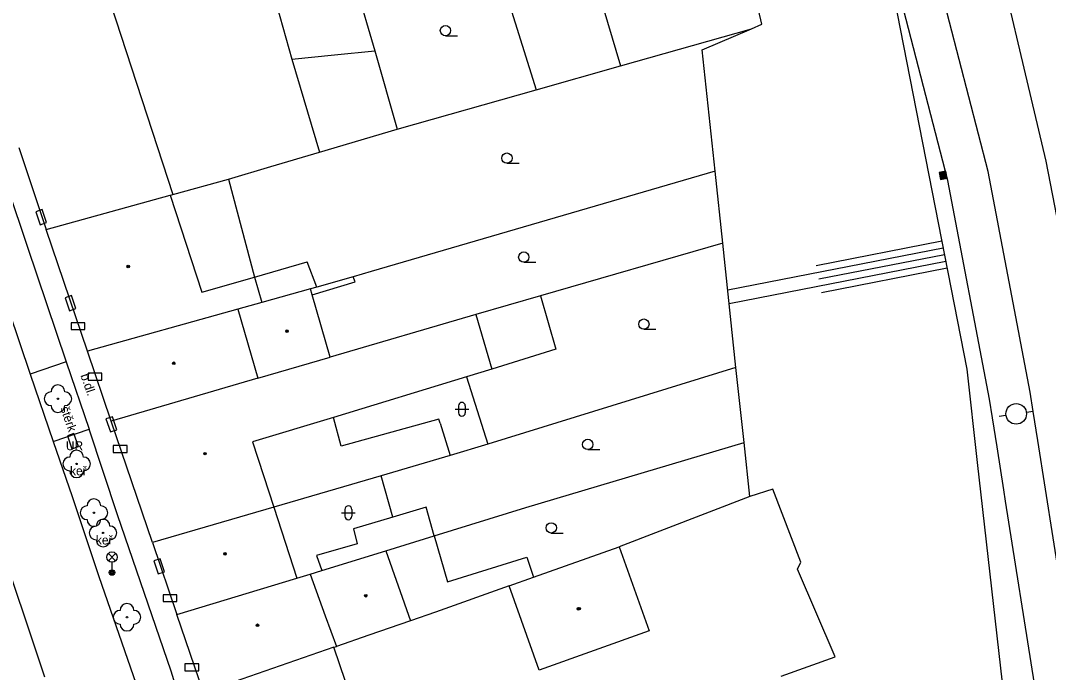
# Model space of a CAD drawing. Extents: x -596229 to -595156, y -1161237 to -1159376.
# Drawn here: x -596010.8 to -595936.1, y -1161089.7 to -1161042.3 of the extents above; entities that cross this region are included whole.
import ezdxf

# ---------------------------------------------------------------- set-up
doc = ezdxf.new("R2010")
doc.units = 0
for name, color, linetype in [('DOP - budovy nerozlisene - VP', 7, 'Continuous'), ('DOP - kresba z DSPS bez souradnic', 7, 'Continuous'), ('DOP - rozhrani ploch obecne', 7, 'Continuous'), ('Level 12', 7, 'Continuous'), ('Level 22', 7, 'Continuous'), ('Level 24', 7, 'Continuous'), ('Level 25', 7, 'Continuous'), ('Level 33', 7, 'Continuous'), ('Level 36', 7, 'Continuous'), ('Level 39', 7, 'Continuous'), ('TM - budovy zdene_ betonove - VP', 7, 'Continuous'), ('TM - CD - osa koleji', 7, 'Continuous'), ('TM - chodniky - VP', 7, 'Continuous'), ('TM - horni hrana svahu', 7, 'Continuous'), ('TM - komunikace - VP', 7, 'Continuous'), ('TM - letecke snimky - pomocna linie', 7, 'Continuous'), ('TM - plot nerozliseny - VP', 7, 'Continuous'), ('TM - popis objektu', 7, 'Continuous'), ('TM - popis povrchu', 7, 'Continuous'), ('TM - popis zelene', 7, 'Continuous'), ('TM - rozhrani ploch obecne - VP', 7, 'Continuous'), ('TM - srafovani', 7, 'Continuous')]:
    doc.layers.add(name, color=color, linetype=linetype)

msp = doc.modelspace()

# ---------------------------------------------------------------- linework, layer by layer
at = {"layer": 'DOP - budovy nerozlisene - VP'}
for points in [[(-595973.53, -1161082.75), (-595967.3, -1161080.54)], [(-595967.3, -1161080.54), (-595965.12, -1161086.65)], [(-595975.3, -1161083.38), (-595973.53, -1161082.75)], [(-595973.11, -1161089.51), (-595975.3, -1161083.38)], [(-595965.12, -1161086.65), (-595973.11, -1161089.51)]]:
    msp.add_lwpolyline(points, dxfattribs=at)
at = {"layer": 'DOP - kresba z DSPS bez souradnic'}
for points in [[(-595993.79, -1161060.93), (-595989.96, -1161059.83)], [(-595986.49, -1161061.28), (-595986.62, -1161060.9)], [(-595989.61, -1161062.21), (-595986.49, -1161061.28)], [(-595980.31, -1161071.56), (-595979.57, -1161073.89)], [(-595983.75, -1161078.38), (-595986.61, -1161079.24)], [(-595986.61, -1161079.24), (-595986.33, -1161080.33)], [(-595986.33, -1161080.33), (-595989.28, -1161081.16)], [(-595989.28, -1161081.16), (-595988.91, -1161082.27)]]:
    msp.add_lwpolyline(points, dxfattribs=at)
at = {"layer": 'DOP - rozhrani ploch obecne'}
for points in [[(-595969.69, -1161037.15), (-595967.2, -1161045.56)], [(-595975.86, -1161039.16), (-595973.34, -1161047.31)], [(-595986.42, -1161039.74), (-595985.06, -1161044.48)], [(-595992.4, -1161040.4), (-595991.09, -1161045.09)], [(-595967.2, -1161045.56), (-595957.69, -1161042.87)], [(-595987.99, -1161044.77), (-595985.06, -1161044.48)], [(-595985.06, -1161044.48), (-595983.44, -1161050.18)], [(-595991.09, -1161045.09), (-595987.99, -1161044.77)], [(-595973.34, -1161047.31), (-595967.2, -1161045.56)], [(-595983.44, -1161050.18), (-595973.34, -1161047.31)], [(-595989.08, -1161051.84), (-595983.44, -1161050.18)], [(-595992.62, -1161052.89), (-595989.08, -1161051.84)], [(-595995.68, -1161053.8), (-595992.62, -1161052.89)], [(-595960.32, -1161053.23), (-595985.32, -1161060.53)], [(-595999.72, -1161054.92), (-595995.68, -1161053.8)], [(-595959.77, -1161058.47), (-595973.01, -1161062.3)], [(-595989.27, -1161061.65), (-595989.96, -1161059.83)], [(-595986.62, -1161060.9), (-595989.27, -1161061.65)], [(-595985.32, -1161060.53), (-595986.62, -1161060.9)], [(-595989.27, -1161061.65), (-595989.73, -1161061.78)], [(-595973.01, -1161062.3), (-595977.71, -1161063.66)], [(-595973.01, -1161062.3), (-595971.89, -1161066.17)], [(-595971.89, -1161066.17), (-595976.56, -1161067.63)], [(-595958.81, -1161067.5), (-595976.85, -1161073.07)], [(-595978.38, -1161068.19), (-595976.85, -1161073.07)], [(-595974.07, -1161077.69), (-595958.22, -1161072.96)], [(-595976.85, -1161073.07), (-595979.57, -1161073.89)], [(-595979.57, -1161073.89), (-595984.6, -1161075.39)], [(-595984.6, -1161075.39), (-595992.4, -1161077.66)], [(-595983.75, -1161078.38), (-595984.6, -1161075.39)], [(-595957.81, -1161076.88), (-595967.3, -1161080.54)], [(-595981.33, -1161077.65), (-595983.75, -1161078.38)], [(-595980.73, -1161079.75), (-595981.33, -1161077.65)], [(-595980.73, -1161079.75), (-595974.07, -1161077.69)], [(-595984.25, -1161080.83), (-595980.73, -1161079.75)], [(-595975.3, -1161083.38), (-595980.65, -1161085.28)], [(-595980.65, -1161085.28), (-595982.45, -1161085.91)]]:
    msp.add_lwpolyline(points, dxfattribs=at)
at = {"layer": 'Level 12'}
for p, q in [((-595937.21, -1161070.69), (-595937.705, -1161070.763)), ((-595939.189, -1161070.981), (-595939.683, -1161071.054))]:
    msp.add_line(p, q, dxfattribs=at)
msp.add_circle((-595938.447, -1161070.872), 0.75, dxfattribs=at)
at = {"layer": 'Level 22'}
for centre in [(-596008.08, -1161069.77), (-596006.72, -1161074.51), (-596005.46, -1161078.06), (-596004.8, -1161079.53), (-596003.06, -1161085.66)]:
    msp.add_circle(centre, 0.05, dxfattribs=at)
for centre, start, end in [((-596008.58, -1161069.77), 90, 270), ((-596008.08, -1161069.27), 0, 180), ((-596007.58, -1161069.77), 270, 90), ((-596008.08, -1161070.27), 180, 0), ((-596006.72, -1161074.01), 0, 180), ((-596007.22, -1161074.51), 90, 270), ((-596006.22, -1161074.51), 270, 90), ((-596006.72, -1161075.01), 180, 0), ((-596005.46, -1161077.56), 0, 180), ((-596005.96, -1161078.06), 90, 270), ((-596004.96, -1161078.06), 270, 90), ((-596005.46, -1161078.56), 180, 0), ((-596004.8, -1161079.03), 0, 180), ((-596005.3, -1161079.53), 90, 270), ((-596004.3, -1161079.53), 270, 90), ((-596004.8, -1161080.03), 180, 0), ((-596003.06, -1161085.16), 0, 180), ((-596003.56, -1161085.66), 90, 270), ((-596002.56, -1161085.66), 270, 90), ((-596003.06, -1161086.16), 180, 0)]:
    msp.add_arc(centre, 0.5, start, end, dxfattribs=at)
at = {"layer": 'Level 24'}
for points in [[(-596009.694, -1161056.174), (-596009.38, -1161057.123), (-596008.906, -1161056.966), (-596009.22, -1161056.017)], [(-596007.561, -1161062.428), (-596007.24, -1161063.375), (-596006.767, -1161063.215), (-596007.088, -1161062.268)], [(-596007.118, -1161064.749), (-596006.118, -1161064.749), (-596006.118, -1161064.249), (-596007.118, -1161064.249)], [(-596005.878, -1161068.419), (-596004.878, -1161068.419), (-596004.878, -1161067.919), (-596005.878, -1161067.919)], [(-596004.592, -1161071.239), (-596004.269, -1161072.186), (-596003.796, -1161072.024), (-596004.119, -1161071.078)], [(-596006.592, -1161073.252), (-596006.915, -1161072.306), (-596007.388, -1161072.468), (-596007.065, -1161073.414)], [(-596004.058, -1161073.679), (-596003.058, -1161073.679), (-596003.058, -1161073.179), (-596004.058, -1161073.179)], [(-596001.121, -1161081.568), (-596000.8, -1161082.515), (-596000.327, -1161082.355), (-596000.648, -1161081.408)], [(-596000.428, -1161084.519), (-595999.428, -1161084.519), (-595999.428, -1161084.019), (-596000.428, -1161084.019)], [(-595998.848, -1161089.549), (-595997.848, -1161089.549), (-595997.848, -1161089.049), (-595998.848, -1161089.049)]]:
    msp.add_lwpolyline(points, close=True, dxfattribs=at)
at = {"layer": 'Level 25'}
for points in [[(-595944.042, -1161053.33), (-595943.95, -1161053.822), (-595943.458, -1161053.73), (-595943.55, -1161053.238)], [(-595943.983, -1161053.37), (-595943.91, -1161053.763), (-595943.517, -1161053.69), (-595943.59, -1161053.297)], [(-595943.925, -1161053.41), (-595943.87, -1161053.705), (-595943.575, -1161053.65), (-595943.63, -1161053.355)], [(-595943.867, -1161053.45), (-595943.83, -1161053.647), (-595943.633, -1161053.61), (-595943.67, -1161053.413)], [(-595943.808, -1161053.49), (-595943.79, -1161053.588), (-595943.692, -1161053.57), (-595943.71, -1161053.472)]]:
    msp.add_lwpolyline(points, close=True, dxfattribs=at)
at = {"layer": 'Level 33'}
for p, q in [((-596004.415, -1161081.55), (-596003.885, -1161081.02)), ((-596004.415, -1161081.02), (-596003.885, -1161081.55)), ((-596004.15, -1161081.66), (-596004.15, -1161082.41))]:
    msp.add_line(p, q, dxfattribs=at)
for centre, radius in [((-596004.15, -1161081.285), 0.375), ((-596004.15, -1161082.41), 0.2), ((-596004.15, -1161082.41), 0.145), ((-596004.15, -1161082.41), 0.0876)]:
    msp.add_circle(centre, radius, dxfattribs=at)
at = {"layer": 'Level 36'}
for p, q in [((-595979.92, -1161043.385), (-595979.045, -1161043.385)), ((-595975.45, -1161052.655), (-595974.575, -1161052.655)), ((-595974.23, -1161059.845), (-595973.355, -1161059.845)), ((-595965.5, -1161064.725), (-595964.625, -1161064.725)), ((-595979.226, -1161070.536), (-595978.226, -1161070.536)), ((-595978.976, -1161070.286), (-595978.976, -1161070.786)), ((-595978.476, -1161070.286), (-595978.476, -1161070.786)), ((-595969.58, -1161073.465), (-595968.705, -1161073.465)), ((-595987.476, -1161078.066), (-595986.476, -1161078.066)), ((-595987.226, -1161077.816), (-595987.226, -1161078.316)), ((-595986.726, -1161077.816), (-595986.726, -1161078.316)), ((-595972.23, -1161079.535), (-595971.355, -1161079.535))]:
    msp.add_line(p, q, dxfattribs=at)
for centre in [(-595979.92, -1161043.01), (-595975.45, -1161052.28), (-595974.23, -1161059.47), (-595965.5, -1161064.35), (-595969.58, -1161073.09), (-595972.23, -1161079.16)]:
    msp.add_circle(centre, 0.375, dxfattribs=at)
for centre, start, end in [((-595978.726, -1161070.286), 0, 180), ((-595978.726, -1161070.786), 180, 0), ((-595986.976, -1161077.816), 0, 180), ((-595986.976, -1161078.316), 180, 0)]:
    msp.add_arc(centre, 0.25, start, end, dxfattribs=at)
at = {"layer": 'Level 39'}
for centre, radius in [((-596002.97, -1161060.16), 0.09), ((-596002.97, -1161060.16), 0.0398), ((-595991.43, -1161064.86), 0.09), ((-595991.43, -1161064.86), 0.0398), ((-595999.66, -1161067.19), 0.09), ((-595999.66, -1161067.19), 0.0398), ((-595997.39, -1161073.76), 0.09), ((-595997.39, -1161073.76), 0.0398), ((-595995.94, -1161081.05), 0.09), ((-595995.94, -1161081.05), 0.0398), ((-595985.71, -1161084.1), 0.09), ((-595985.71, -1161084.1), 0.0398), ((-595970.26, -1161085.05), 0.09), ((-595970.2, -1161085.04), 0.09), ((-595970.26, -1161085.05), 0.0398), ((-595970.2, -1161085.04), 0.0398), ((-595993.58, -1161086.24), 0.09), ((-595993.58, -1161086.24), 0.0398)]:
    msp.add_circle(centre, radius, dxfattribs=at)
at = {"layer": 'TM - budovy zdene_ betonove - VP'}
for points in [[(-596004.61, -1161039.89), (-595999.72, -1161054.92)], [(-596010.91, -1161051.51), (-596008.94, -1161057.47)], [(-596008.94, -1161057.47), (-595999.92, -1161054.98)], [(-595999.92, -1161054.98), (-595999.72, -1161054.92)], [(-595999.92, -1161054.98), (-595997.63, -1161062.02)], [(-596005.94, -1161066.32), (-596008.94, -1161057.47)], [(-595997.63, -1161062.02), (-595993.79, -1161060.93)], [(-595993.79, -1161060.93), (-595993.27, -1161062.78)], [(-595989.73, -1161061.78), (-595993.27, -1161062.78)], [(-595989.61, -1161062.21), (-595989.73, -1161061.78)], [(-595988.3, -1161066.74), (-595989.61, -1161062.21)], [(-595995.01, -1161063.26), (-596005.94, -1161066.32)], [(-595993.27, -1161062.78), (-595995.01, -1161063.26)], [(-595995.01, -1161063.26), (-595993.56, -1161068.28)], [(-595977.71, -1161063.66), (-595988.3, -1161066.74)], [(-595977.71, -1161063.66), (-595976.56, -1161067.63)], [(-596004.22, -1161071.41), (-596005.94, -1161066.32)], [(-595993.56, -1161068.28), (-595988.3, -1161066.74)], [(-595976.56, -1161067.63), (-595978.38, -1161068.19)], [(-595993.56, -1161068.28), (-596004.22, -1161071.41)], [(-595978.38, -1161068.19), (-595988.06, -1161071.13)], [(-596001.21, -1161080.22), (-596004.22, -1161071.41)], [(-595988.06, -1161071.13), (-595993.94, -1161072.91)], [(-595993.94, -1161072.91), (-595993.14, -1161075.36)], [(-595993.14, -1161075.36), (-595992.4, -1161077.66)], [(-595992.4, -1161077.66), (-596001.21, -1161080.22)], [(-595992.4, -1161077.66), (-595990.72, -1161082.83)], [(-596001.21, -1161080.22), (-595999.43, -1161085.47)], [(-595988.91, -1161082.27), (-595984.25, -1161080.83)], [(-595984.25, -1161080.83), (-595982.45, -1161085.91)], [(-595990.72, -1161082.83), (-595989.76, -1161082.53)], [(-595989.76, -1161082.53), (-595988.91, -1161082.27)], [(-595989.76, -1161082.53), (-595988.66, -1161085.56)], [(-595999.43, -1161085.47), (-595990.72, -1161082.83)], [(-595997.5, -1161091.14), (-595999.43, -1161085.47)], [(-595988.66, -1161085.56), (-595987.84, -1161087.78)], [(-595982.45, -1161085.91), (-595985.49, -1161086.96)], [(-595985.49, -1161086.96), (-595987.84, -1161087.78)], [(-595988.02, -1161087.84), (-595997.5, -1161091.14)], [(-595988.02, -1161087.84), (-595987.84, -1161087.78)], [(-595983.88, -1161100.02), (-595988.02, -1161087.84)]]:
    msp.add_lwpolyline(points, dxfattribs=at)
at = {"layer": 'TM - CD - osa koleji'}
for points in [[(-595936.88, -1161072.82), (-595937.21, -1161070.69), (-595937.44, -1161069.29), (-595940.48, -1161053.25), (-595950.32, -1161015.22), (-595956.06, -1160997.08), (-595967.71, -1160963.41), (-595977.71, -1160935.16), (-595980.4, -1160927.57), (-595983.25, -1160919.58), (-595988.9, -1160903.82)], [(-595932.77, -1161071.33), (-595933.49, -1161067.01), (-595933.75, -1161065.49), (-595936.27, -1161052.51), (-595940.76, -1161033.53), (-595944.99, -1161018.31), (-595952.18, -1160995.78), (-595964.08, -1160961.74), (-595973.9, -1160934.08), (-595976.55, -1160926.59), (-595979.47, -1160918.46), (-595984.79, -1160903.55)], [(-595934.1, -1161090.49), (-595936.88, -1161072.82)]]:
    msp.add_lwpolyline(points, dxfattribs=at)
at = {"layer": 'TM - chodniky - VP'}
for points in [[(-596013.16, -1161050.22), (-596010.31, -1161058.67), (-596007.49, -1161067.09)], [(-596007.49, -1161067.09), (-596005.8, -1161071.98)], [(-595995.92, -1161101.32), (-595999.02, -1161092.24), (-595999.85, -1161089.59), (-596003.74, -1161078.21), (-596005.8, -1161071.98)]]:
    msp.add_lwpolyline(points, dxfattribs=at)
at = {"layer": 'TM - horni hrana svahu'}
for points in [[(-595941.25, -1161074.4), (-595942.02, -1161067.63), (-595947.99, -1161037.04), (-595958.77, -1161001.92), (-595970.43, -1160969.92), (-595982.81, -1160936.27), (-595987.61, -1160921.95), (-595989.44, -1160911.67)], [(-595938.11, -1161151.34), (-595939.09, -1161149.18), (-595936.32, -1161117.99), (-595941.25, -1161074.4)]]:
    msp.add_lwpolyline(points, dxfattribs=at)
at = {"layer": 'TM - komunikace - VP'}
for points in [[(-596016.09, -1161050.44), (-596013.23, -1161058.78), (-596010.09, -1161067.98)], [(-596010.09, -1161067.98), (-596008.42, -1161072.88)], [(-596008.42, -1161072.88), (-596007.05, -1161076.89), (-596005.1, -1161082.69), (-596001.56, -1161092.89), (-595998.43, -1161102.1)], [(-596009.02, -1161090.02), (-596012.58, -1161079.42)]]:
    msp.add_lwpolyline(points, dxfattribs=at)
at = {"layer": 'TM - letecke snimky - pomocna linie'}
for points in [[(-595935.28, -1161154.01), (-595934.88, -1161132.37), (-595935.7, -1161110.63), (-595937.07, -1161090.96), (-595937.08, -1161090.83), (-595937.12, -1161090.49), (-595939.22, -1161077.22), (-595939.35, -1161076.39), (-595939.84, -1161073.28), (-595940.17, -1161071.16), (-595940.39, -1161069.81), (-595943.41, -1161053.91), (-595953.2, -1161016.05), (-595958.91, -1160998.02), (-595966.66, -1160975.62), (-595989.01, -1160911.5)], [(-595991.09, -1161045.09), (-595989.08, -1161051.84)], [(-595995.68, -1161053.8), (-595993.79, -1161060.93)], [(-595980.31, -1161071.56), (-595980.39, -1161071.25), (-595987.5, -1161073.23), (-595988.06, -1161071.13)], [(-595980.73, -1161079.75), (-595979.77, -1161083.08), (-595974.01, -1161081.29), (-595973.53, -1161082.75)]]:
    msp.add_lwpolyline(points, dxfattribs=at)
at = {"layer": 'TM - plot nerozliseny - VP'}
for points in [[(-595956.93, -1161042.55), (-595959, -1161033.67)], [(-595961.27, -1161044.4), (-595957.69, -1161042.87)], [(-595957.69, -1161042.87), (-595956.93, -1161042.55)], [(-595960.32, -1161053.23), (-595961.27, -1161044.4)], [(-595959.77, -1161058.47), (-595960.32, -1161053.23)], [(-595958.81, -1161067.5), (-595959.77, -1161058.47)], [(-595958.22, -1161072.96), (-595958.81, -1161067.5)], [(-595957.81, -1161076.88), (-595958.22, -1161072.96)], [(-595956.12, -1161076.34), (-595957.81, -1161076.88)], [(-595954.1, -1161081.65), (-595956.12, -1161076.34)], [(-595954.34, -1161082.17), (-595954.1, -1161081.65)], [(-595951.6, -1161088.53), (-595954.34, -1161082.17)], [(-595955.52, -1161089.95), (-595951.6, -1161088.53)]]:
    msp.add_lwpolyline(points, dxfattribs=at)
at = {"layer": 'TM - rozhrani ploch obecne - VP'}
for points in [[(-596007.49, -1161067.09), (-596010.09, -1161067.98)], [(-596008.42, -1161072.88), (-596005.8, -1161071.98)]]:
    msp.add_lwpolyline(points, dxfattribs=at)
at = {"layer": 'TM - srafovani'}
for points in [[(-595959.41, -1161061.85), (-595943.75, -1161058.79)], [(-595952.98, -1161060.08), (-595943.84, -1161058.3)], [(-595952.79, -1161061.06), (-595943.65, -1161059.28)], [(-595959.31, -1161062.84), (-595943.55, -1161059.77)], [(-595952.6, -1161062.05), (-595943.46, -1161060.26)]]:
    msp.add_lwpolyline(points, dxfattribs=at)

# ---------------------------------------------------------------- texts
at = {"layer": 'TM - popis objektu'}
msp.add_text('UR', height=0.65, dxfattribs=at).set_placement((-596007.5, -1161073.52))
at = {"layer": 'TM - popis povrchu'}
for s, rotation, p in [('b.dl.', 289.06534, (-596006.45, -1161068.07)), ('štěrk', 288.81995, (-596007.91, -1161070.46))]:
    msp.add_text(s, height=0.65, rotation=rotation, dxfattribs=at).set_placement(p)
at = {"layer": 'TM - popis zelene'}
for p in [(-596007.2, -1161075.34), (-596005.32, -1161080.37)]:
    msp.add_text('keř', height=0.65, dxfattribs=at).set_placement(p)

doc.saveas('drawing.dxf')
